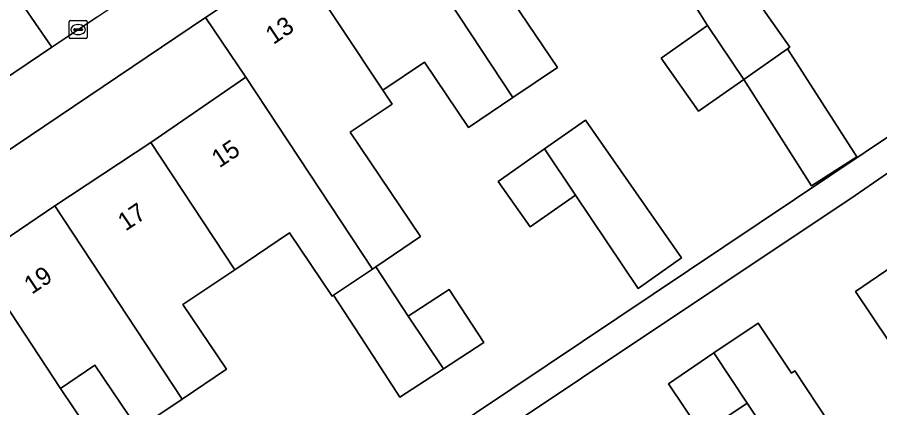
# Model space of a CAD drawing. Extents: x 158352 to 159489, y 383828 to 384603.
# Drawn here: x 158834.96 to 158882.87, y 384280.08 to 384301.74 of the extents above; entities that cross this region are included whole.
import ezdxf

# ---------------------------------------------------------------- set-up
doc = ezdxf.new("R2010")
doc.units = 0
for name, color, linetype in [('IMGEO_Erf', 7, 'Continuous'), ('IMGEO_Kolk', 7, 'Continuous'), ('IMGEO_Pand', 7, 'Continuous'), ('IMGEO_Pand_nummerreeks', 7, 'Continuous'), ('IMGEO_Rijbaan_lokaal_open', 7, 'Continuous'), ('IMGEO_Voetpad_open', 7, 'Continuous')]:
    doc.layers.add(name, color=color, linetype=linetype)

msp = doc.modelspace()

# ---------------------------------------------------------------- linework, layer by layer
at = {"layer": 'IMGEO_Erf'}
for points in [[(158875.805, 384303.036), (158877.876, 384300.081), (158877.754, 384299.996), (158881.591, 384293.997), (158879.088, 384292.396), (158875.319, 384298.289), (158872.801, 384296.523), (158870.729, 384299.478), (158873.305, 384301.284), (158871.852, 384303.596)], [(158862.489, 384302.623), (158864.964, 384298.944), (158862.496, 384297.283), (158860.028, 384295.622), (158857.583, 384299.255), (158855.262, 384297.693), (158855.782, 384296.91), (158853.456, 384295.366), (158857.356, 384289.57), (158854.88, 384287.904), (158856.667, 384285.159), (158858.952, 384286.646), (158860.872, 384283.696), (158858.631, 384282.238), (158856.215, 384280.666), (158854.296, 384283.615), (158852.532, 384286.323), (158852.457, 384286.273), (158850.092, 384289.789), (158847.044, 384287.739), (158844.166, 384285.803), (158846.575, 384282.222), (158844.112, 384280.564), (158841.649, 384278.907), (158839.276, 384282.433), (158837.363, 384281.145), (158839.681, 384277.7)], [(158797.703, 384237.844), (158887.956, 384298.193)], [(158886.407, 384295.232), (158881.501, 384291.844), (158805.594, 384241.274)], [(158883.383, 384283.769), (158881.516, 384286.537), (158884.031, 384288.234)], [(158877.407, 384277.473), (158875.502, 384280.337), (158872.996, 384278.647), (158871.129, 384281.415), (158873.652, 384283.117), (158876.11, 384284.775), (158877.977, 384282.006), (158878.147, 384282.121), (158880.064, 384279.24)]]:
    msp.add_lwpolyline(points, dxfattribs=at)
for points in [[(158832.632, 384288.311), (158837.041, 384291.274), (158842.382, 384294.8), (158847.666, 384298.411), (158845.424, 384301.727), (158819.419, 384284.232), (158821.631, 384280.921), (158826.231, 384284.011)], [(158864.245, 384294.435), (158866.52, 384296.03), (158871.867, 384288.4), (158869.445, 384286.703), (158865.964, 384291.88), (158863.446, 384290.114), (158861.678, 384292.636)]]:
    msp.add_lwpolyline(points, close=True, dxfattribs=at)
at = {"layer": 'IMGEO_Kolk'}
for p, q in [((158837.915, 384301.557), (158838.767, 384301.557)), ((158837.84, 384300.631), (158837.84, 384301.483)), ((158838.099, 384301.051), (158838.099, 384301.063)), ((158838.142, 384301.1), (158838.54, 384301.1)), ((158838.328, 384301.337), (158838.353, 384301.337)), ((158838.583, 384301.063), (158838.583, 384301.051)), ((158838.841, 384301.483), (158838.841, 384300.631)), ((158838.767, 384300.557), (158837.915, 384300.557)), ((158838.537, 384301.014), (158838.139, 384301.014)), ((158838.351, 384300.777), (158838.326, 384300.777))]:
    msp.add_line(p, q, dxfattribs=at)
for points in [[(158837.915, 384301.557), (158838.767, 384301.557)], [(158837.84, 384300.631), (158837.84, 384301.483)], [(158838.841, 384301.483), (158838.841, 384300.631)], [(158838.767, 384300.557), (158837.915, 384300.557)]]:
    msp.add_lwpolyline(points, dxfattribs=at)
for centre, radius, start, end in [((158837.917, 384301.481), 0.0765, 91.552, 178.448), ((158837.917, 384301.481), 0.0765, 91.552, 178.448), ((158838.765, 384301.481), 0.0765, 1.552, 88.448), ((158838.765, 384301.481), 0.0765, 1.552, 88.448), ((158838.139, 384301.06), 0.0403, 85.8775, 175.7526), ((158838.136, 384301.05), 0.0366, 178.938, 274.7102), ((158838.54, 384301.057), 0.043, 264.8664, 352.4533), ((158838.544, 384301.062), 0.0386, 1.7309, 96.639), ((158837.917, 384300.633), 0.0765, 181.552, 268.448), ((158837.917, 384300.633), 0.0765, 181.552, 268.448), ((158838.765, 384300.633), 0.0765, 271.552, 358.448), ((158838.765, 384300.633), 0.0765, 271.552, 358.448)]:
    msp.add_arc(centre, radius, start, end, dxfattribs=at)
for centre, major_axis, ratio, start_param, end_param in [((158838.327, 384301.057), (-0.387, 0.002), 0.722429, 4.712389, 7.853982), ((158838.352, 384301.057), (-0.39, 0.002), 0.717154, 1.570796, 4.712389)]:
    msp.add_ellipse(centre, major_axis=major_axis, ratio=ratio, start_param=start_param, end_param=end_param, dxfattribs=at)
at = {"layer": 'IMGEO_Pand'}
for points in [[(158860.056, 384311.128), (158855.41, 384308.015), (158862.496, 384297.283), (158864.964, 384298.944), (158862.489, 384302.623), (158864.693, 384304.105)], [(158862.496, 384297.283), (158855.41, 384308.015), (158850.565, 384304.769), (158855.262, 384297.693), (158857.583, 384299.255), (158860.028, 384295.622)], [(158855.782, 384296.91), (158855.262, 384297.693), (158850.565, 384304.769), (158850.381, 384305.043), (158845.424, 384301.727), (158847.666, 384298.411), (158854.689, 384287.775), (158854.88, 384287.904), (158857.356, 384289.57), (158853.456, 384295.366)], [(158875.805, 384303.036), (158874.34, 384305.271), (158871.852, 384303.596), (158873.305, 384301.284), (158875.319, 384298.289), (158877.754, 384299.996), (158877.876, 384300.081)], [(158873.305, 384301.284), (158870.729, 384299.478), (158872.801, 384296.523), (158875.319, 384298.289)], [(158877.754, 384299.996), (158875.319, 384298.289), (158879.088, 384292.396), (158881.591, 384293.997)], [(158847.666, 384298.411), (158842.382, 384294.8), (158847.044, 384287.739), (158850.092, 384289.789), (158852.457, 384286.273), (158852.532, 384286.323), (158854.689, 384287.775)], [(158864.245, 384294.435), (158865.964, 384291.88), (158869.445, 384286.703), (158871.867, 384288.4), (158866.52, 384296.03)], [(158844.112, 384280.564), (158846.575, 384282.222), (158844.166, 384285.803), (158847.044, 384287.739), (158842.382, 384294.8), (158837.041, 384291.274)], [(158864.245, 384294.435), (158861.678, 384292.636), (158863.446, 384290.114), (158865.964, 384291.88)], [(158844.112, 384280.564), (158837.041, 384291.274), (158832.632, 384288.311), (158837.363, 384281.145), (158839.276, 384282.433), (158841.649, 384278.907)], [(158837.363, 384281.145), (158832.632, 384288.311), (158826.231, 384284.011), (158828.623, 384280.45), (158830.74, 384281.872), (158833.131, 384278.313), (158834.595, 384279.299), (158836.921, 384275.843), (158839.681, 384277.7)], [(158884.031, 384288.234), (158881.516, 384286.537), (158883.383, 384283.769), (158885.88, 384285.453)], [(158856.667, 384285.159), (158854.88, 384287.904), (158854.689, 384287.775), (158852.532, 384286.323), (158854.296, 384283.615), (158856.215, 384280.666), (158858.631, 384282.238)], [(158856.667, 384285.159), (158858.631, 384282.238), (158860.872, 384283.696), (158858.952, 384286.646)], [(158876.11, 384284.775), (158873.652, 384283.117), (158875.502, 384280.337), (158877.407, 384277.473), (158880.064, 384279.24), (158878.147, 384282.121), (158877.977, 384282.006)], [(158875.502, 384280.337), (158873.652, 384283.117), (158871.129, 384281.415), (158872.996, 384278.647)]]:
    msp.add_lwpolyline(points, close=True, dxfattribs=at)
at = {"layer": 'IMGEO_Rijbaan_lokaal_open'}
msp.add_lwpolyline([(158834.834, 384303.079), (158836.877, 384300.072), (158839.377, 384301.741), (158878.516, 384328.03), (158876.439, 384331.088)], close=True, dxfattribs=at)
msp.add_lwpolyline([(158822.27, 384294.676), (158824.355, 384291.644), (158836.877, 384300.072), (158834.834, 384303.079)], dxfattribs=at)
at = {"layer": 'IMGEO_Voetpad_open'}
for points in [[(158790.919, 384265.096), (158795.702, 384268.303), (158795.872, 384268.417), (158796.055, 384268.143), (158800.658, 384271.233), (158805.33, 384274.37), (158810.043, 384277.535), (158814.518, 384280.539), (158814.648, 384280.626), (158814.463, 384280.9), (158819.419, 384284.232), (158845.424, 384301.727), (158850.381, 384305.043), (158850.565, 384304.769), (158855.41, 384308.015), (158860.056, 384311.128), (158864.786, 384314.297), (158869.166, 384317.232), (158868.982, 384317.505), (158873.838, 384320.789), (158873.939, 384320.857), (158882.066, 384326.149), (158879.357, 384328.544)], [(158839.377, 384301.741), (158836.877, 384300.072), (158824.355, 384291.644), (158822.281, 384290.236), (158822.061, 384290.089)]]:
    msp.add_lwpolyline(points, dxfattribs=at)
msp.add_lwpolyline([(158881.501, 384291.844), (158886.407, 384295.232), (158886.61, 384294.938), (158886.683, 384294.994), (158890.763, 384298.045), (158890.737, 384298.084), (158890.354, 384298.66), (158889.527, 384299.904), (158889.249, 384307.924), (158892.182, 384309.893), (158892.701, 384310.252), (158891.722, 384311.668), (158885.968, 384307.69), (158887.726, 384305.076), (158887.956, 384298.193), (158797.703, 384237.844), (158798.702, 384236.335), (158805.826, 384240.925), (158805.594, 384241.274)], close=True, dxfattribs=at)

# ---------------------------------------------------------------- texts
at = {"layer": 'IMGEO_Pand_nummerreeks'}
for s, rotation, p in [('13', 33.9363, (158849.186, 384300.197)), ('15', 33.9363, (158846.188, 384293.352)), ('17', 33.9345, (158840.978, 384289.847)), ('19', 33.9345, (158835.768, 384286.341))]:
    msp.add_text(s, height=1, rotation=rotation, dxfattribs=at).set_placement(p)

doc.saveas('drawing.dxf')
